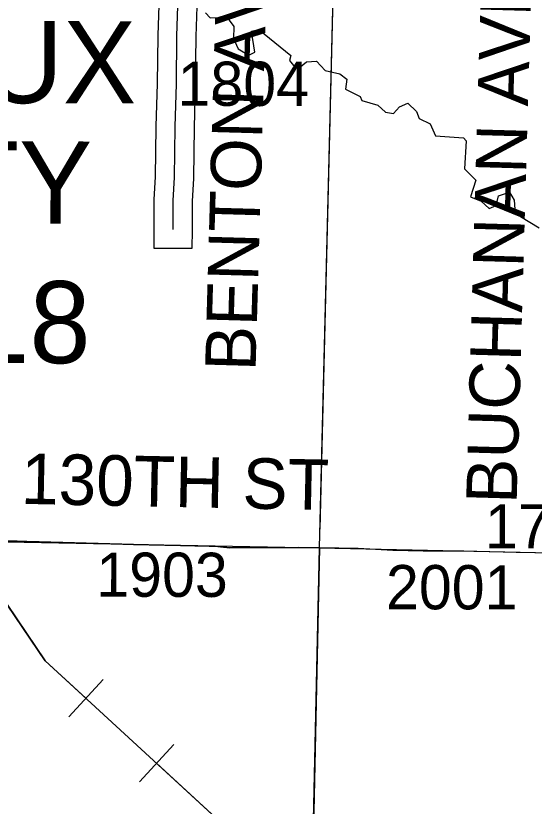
# Model space of a CAD drawing. Extents: x -157.2 to -99.3, y 12.2 to 46.2.
# Drawn here: x -143.971 to -143.15, y 37.727 to 38.979 of the extents above; entities that cross this region are included whole.
import ezdxf

# ---------------------------------------------------------------- set-up
doc = ezdxf.new("R2010")
doc.units = 0
for name, color, linetype in [('tdCoCorpBndry', 7, 'Continuous'), ('tdCoCorpTxt', 7, 'Continuous'), ('tdCoHydroRiver', 7, 'Continuous'), ('tdCoPipe', 7, 'Continuous'), ('tdCoSecRdNmbr', 7, 'Continuous'), ('tdCoSecRdTxt', 7, 'Continuous'), ('tdCoSecRteBand', 7, 'Continuous'), ('tdCoSecRteCL', 7, 'Continuous'), ('tdCoSectLine', 7, 'Continuous'), ('tdCoSectLinePart', 7, 'Continuous'), ('tdCoSectNmbr', 7, 'Continuous'), ('tdCoSurfGravel', 7, 'Continuous'), ('tdCoSurfLNO', 7, 'Continuous')]:
    doc.layers.add(name, color=color, linetype=linetype)

msp = doc.modelspace()

# ---------------------------------------------------------------- linework, layer by layer
at = {"layer": 'tdCoCorpBndry'}
msp.add_lwpolyline([(-143.5002, 37.6452), (-143.4894, 38.1369), (-143.632, 38.1368), (-143.6468, 38.138), (-143.6645, 38.1395), (-143.7846, 38.1419), (-143.9336, 38.1461), (-143.9385, 38.1463), (-143.9833, 38.1477), (-144.0668, 38.1503), (-144.1664, 38.1496), (-144.2569, 38.1513), (-144.5161, 38.1562), (-144.5355, 38.1566), (-144.4989, 39.1588)], dxfattribs=at)
at = {"layer": 'tdCoHydroRiver'}
for points in [[(-143.6706, 38.9841), (-143.663, 38.976), (-143.6361, 38.9767), (-143.6256, 38.9622), (-143.6262, 38.9432), (-143.6188, 38.9272), (-143.6018, 38.9172), (-143.5922, 38.9216), (-143.5974, 38.9549), (-143.5862, 38.9577), (-143.5355, 38.9166), (-143.5374, 38.9088), (-143.5313, 38.9007), (-143.5219, 38.8972), (-143.5106, 38.9063), (-143.4948, 38.9074), (-143.4811, 38.8927), (-143.4576, 38.8872), (-143.4468, 38.879), (-143.4489, 38.8633), (-143.4256, 38.8515), (-143.4227, 38.845), (-143.3976, 38.8379), (-143.3854, 38.8265), (-143.3728, 38.8245), (-143.363, 38.8352), (-143.3502, 38.8411), (-143.3364, 38.828), (-143.332, 38.8168), (-143.3149, 38.8084), (-143.3061, 38.7892), (-143.262, 38.7861)], [(-143.262, 38.7861), (-143.2574, 38.7812), (-143.2605, 38.7372), (-143.2421, 38.7192), (-143.2509, 38.6927), (-143.2338, 38.6858), (-143.2215, 38.6744), (-143.2103, 38.6787), (-143.2066, 38.6944), (-143.1891, 38.7001), (-143.1816, 38.6872), (-143.1805, 38.673), (-143.1714, 38.6617), (-143.142, 38.6433)]]:
    msp.add_lwpolyline(points, dxfattribs=at)
at = {"layer": 'tdCoPipe'}
for p, q in [((-143.887, 37.8688), (-143.8324, 37.928)), ((-143.7752, 37.7658), (-143.7207, 37.825))]:
    msp.add_line(p, q, dxfattribs=at)
for points in [[(-143.6986, 32.0013), (-143.8537, 32.158), (-143.9767, 32.8002), (-143.9699, 34.5789), (-143.6225, 35.3891), (-143.4712, 35.4798), (-143.4387, 35.9175), (-143.2567, 36.1488), (-143.2877, 36.7262), (-143.1986, 37.3614), (-143.4614, 37.5316), (-143.9241, 37.9577), (-144.2011, 38.3657), (-144.4708, 38.931)], [(-144.044, 38.1343), (-143.9241, 37.9577), (-143.8597, 37.8984)], [(-143.7479, 37.7954), (-143.5265, 37.5915)]]:
    msp.add_lwpolyline(points, dxfattribs=at)
at = {"layer": 'tdCoSecRteBand'}
msp.add_lwpolyline([(-143.6824, 39.0422), (-143.6856, 38.9466), (-143.6866, 38.8714), (-143.6866, 38.8712), (-143.6866, 38.8711), (-143.6883, 38.8026), (-143.6895, 38.7229), (-143.6896, 38.7223), (-143.6896, 38.7217), (-143.6915, 38.686), (-143.6918, 38.6406), (-143.6919, 38.6106), (-143.7519, 38.6109), (-143.7518, 38.6409), (-143.7515, 38.687), (-143.7515, 38.6877), (-143.7515, 38.6885), (-143.7495, 38.7244), (-143.7483, 38.8037), (-143.7483, 38.8039), (-143.7483, 38.804), (-143.7466, 38.8724), (-143.7456, 38.9477), (-143.7456, 38.948), (-143.7456, 38.9483), (-143.7424, 39.0442)], dxfattribs=at)
at = {"layer": 'tdCoSecRteCL'}
msp.add_lwpolyline([(-143.7218, 38.6407), (-143.7215, 38.6869), (-143.7195, 38.7234), (-143.7183, 38.8033), (-143.7166, 38.8718), (-143.7156, 38.9473), (-143.7124, 39.0432), (-143.7107, 39.0908), (-143.7074, 39.1461)], dxfattribs=at)
at = {"layer": 'tdCoSectLine'}
for points in [[(-143.4897, 38.1369), (-143.465, 39.1394)], [(-144.5359, 38.1566), (-143.4897, 38.1369)], [(-143.5114, 37.1535), (-143.4897, 38.1369)], [(-143.4897, 38.1369), (-142.4882, 38.1148)]]:
    msp.add_lwpolyline(points, dxfattribs=at)
at = {"layer": 'tdCoSectLinePart'}
msp.add_lwpolyline([(-143.489, 38.1662), (-143.465, 39.1394)], dxfattribs=at)
at = {"layer": 'tdCoSurfGravel'}
msp.add_lwpolyline([(-143.7218, 38.6407), (-143.7215, 38.6869), (-143.7195, 38.7234), (-143.7183, 38.8033), (-143.7166, 38.8718), (-143.7156, 38.9473), (-143.7124, 39.0432), (-143.7107, 39.0908), (-143.7074, 39.1461)], dxfattribs=at)
at = {"layer": 'tdCoSurfLNO'}
for points in [[(-144.1882, 38.15), (-144.1664, 38.1496), (-144.1222, 38.1501), (-144.0668, 38.1503), (-144.0066, 38.1481), (-143.9385, 38.1463)], [(-143.9385, 38.1463), (-143.9336, 38.1461), (-143.8517, 38.1439), (-143.7846, 38.1419), (-143.7099, 38.1402), (-143.6645, 38.1395), (-143.6549, 38.1392), (-143.6468, 38.138), (-143.632, 38.1368), (-143.5227, 38.1375), (-143.4894, 38.137), (-143.4894, 38.137)], [(-143.4894, 38.137), (-143.4285, 38.136), (-143.374, 38.1331), (-143.3255, 38.1321), (-143.2616, 38.1321), (-143.1785, 38.1296), (-143.12, 38.1286), (-143.0717, 38.1271), (-143.0599, 38.1274), (-143.0575, 38.1276)]]:
    msp.add_lwpolyline(points, dxfattribs=at)

# ---------------------------------------------------------------- texts
at = {"layer": 'tdCoCorpTxt'}
for s, p in [('SIOUX ', (-144.3211, 38.8418)), ('CITY', (-144.2458, 38.651))]:
    msp.add_text(s, height=0.13, rotation=359.8906, dxfattribs=at).set_placement(p)
at = {"layer": 'tdCoSecRdNmbr'}
for s, rotation, p in [('1804', 359.8903, (-143.7148, 38.8369)), ('1705', 359.8907, (-143.228, 38.1358)), ('1903', 359.8902, (-143.8434, 38.0593)), ('2001', 359.8906, (-143.3847, 38.0395))]:
    msp.add_text(s, height=0.07, rotation=rotation, dxfattribs=at).set_placement(p)
at = {"layer": 'tdCoSecRdTxt'}
for s, rotation, p in [('BENTON AVE', 88.369, (-143.5912, 38.4159)), ('BUCHANAN AVE', 88.3641, (-143.1778, 38.2058)), ('130TH ST', 358.8155, (-143.9632, 38.2064))]:
    msp.add_text(s, height=0.08, rotation=rotation, dxfattribs=at).set_placement(p)
at = {"layer": 'tdCoSectNmbr'}
msp.add_text('18', height=0.13, rotation=359.89, dxfattribs=at).set_placement((-144.0459, 38.4294))

doc.saveas('drawing.dxf')
